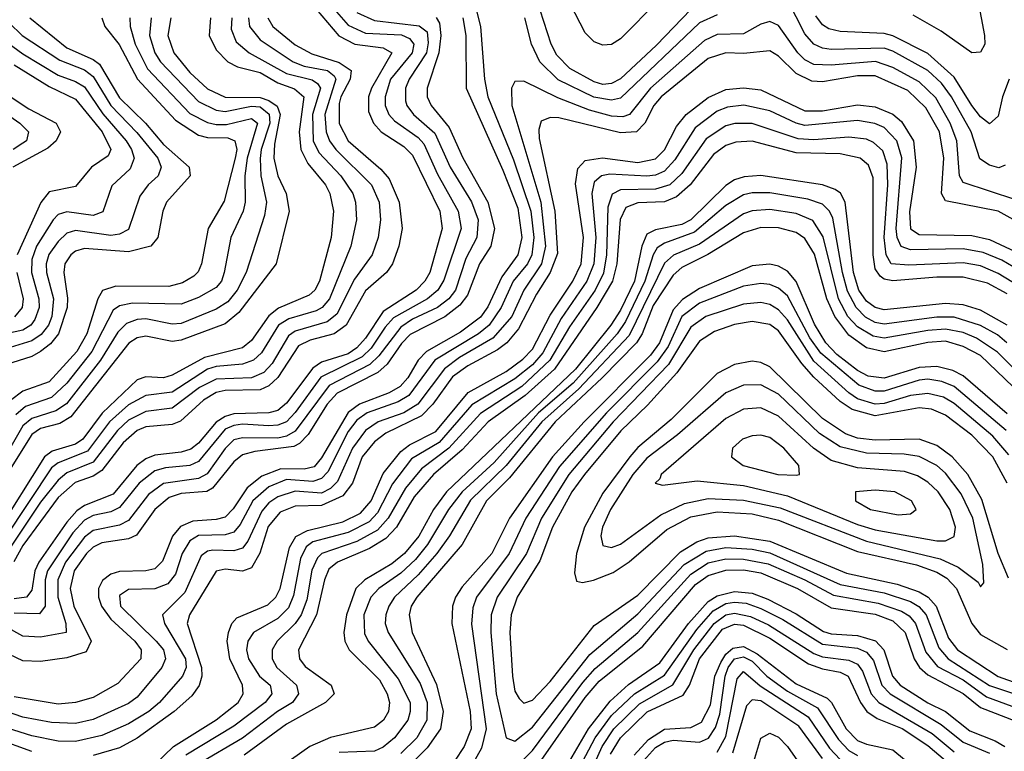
# Model space of a CAD drawing. Header units: inches. Extents: x 501365 to 657855, y 482276 to 547543.
# Tile 422 of 656: x 562643 to 564884, y 527019 to 528686. Entities that reach past the tile are written whole.
import ezdxf

# ---------------------------------------------------------------- set-up
doc = ezdxf.new("R2010")
doc.units = ezdxf.units.IN
doc.header["$MEASUREMENT"] = 0
doc.layers.add('A5562', color=7, linetype='Continuous')

msp = doc.modelspace()

# ---------------------------------------------------------------- linework, layer by layer
at = {"layer": 'A5562', "color": 5}
for points, elevation in [([(564097.6, 528730), (564010, 528642.4), (563990, 528629.7), (563970, 528627.6), (563950, 528635.6), (563930, 528655.8), (563861.1, 528790)], 2980), ([(564885.7, 528354.3), (564871.4, 528348.6), (564850, 528354.7), (564828.5, 528368.5), (564808.3, 528430), (564763.8, 528510), (564741, 528541), (564710, 528569.8), (564630, 528614.5), (564610, 528620.9), (564490, 528618), (564470, 528620.8), (564450, 528630), (564430, 528653.9), (564390, 528731.7)], 3040), ([(564823.3, 528730), (564838.7, 528650), (564839.7, 528630), (564830, 528611.8), (564810, 528610.7), (564739.9, 528659.9), (564676.1, 528696.1)], 2980), ([(563683.2, 528703.2), (563691.5, 528670), (563700.3, 528550), (563707.9, 528510), (563766.9, 528366.9), (563806.4, 528250), (563812.7, 528190), (563808.5, 528150), (563798.8, 528130), (563766.2, 528090), (563738.9, 528030), (563711.4, 527990), (563687.2, 527970), (563587.7, 527910), (563528.3, 527830), (563504.5, 527815.5), (563433.6, 527790), (563410, 527773.3), (563390, 527747.6), (563344.1, 527655.9), (563330, 527640.9), (563310, 527634.1), (563250, 527638.6), (563210, 527621.7), (563173.6, 527590), (563144.5, 527535.5), (563130, 527518.1), (563110, 527512), (563050, 527511.1), (563030, 527498.5), (563012.6, 527470), (562997.4, 527422.6), (562979.7, 527400.3), (562950, 527389), (562890, 527387.4), (562870, 527374.1), (562871.9, 527350), (562953.3, 527270), (562969.8, 527250), (562974.3, 527230), (562966, 527210), (562910, 527142.1), (562890, 527128.2), (562810, 527091.9), (562770, 527082.3), (562715, 527085), (562650, 527097), (562570, 527124.3)], 3040), ([(563410, 528702.2), (563450, 528684), (563551.8, 528671.8), (563570, 528658.4), (563572.8, 528632.8), (563568.3, 528610), (563529.1, 528550), (563521.2, 528530), (563520.7, 528500.7), (563523.5, 528490), (563539.3, 528470), (563587.6, 528427.6), (563622.5, 528350), (563671.2, 528271.2), (563686.2, 528230), (563683.4, 528190), (563658.2, 528141.8), (563634.6, 528070), (563619.8, 528050), (563593.3, 528030), (563536.4, 528003.6), (563510, 527985.7), (563460.3, 527919.7), (563439.7, 527900.3), (563347.2, 527852.8), (563270, 527748.7), (563250, 527736.9), (563230, 527732.6), (563150, 527733.6), (563130, 527728.5), (563110.7, 527709.3), (563069.1, 527650.9), (563050, 527640.8), (562970, 527629), (562935.6, 527604.4), (562890, 527544.6), (562870, 527534.2), (562810, 527521.9), (562790, 527507.1), (562746.7, 527450), (562729.2, 527410), (562729.6, 527370), (562747.8, 527310), (562748.3, 527290), (562690, 527279.5), (562650, 527281.5), (562570, 527325.1)], 2960), ([(563317.5, 528710), (563369.3, 528649.3), (563405.7, 528630), (563470, 528621.7), (563490, 528610), (563443.2, 528530), (563436.7, 528510), (563436.8, 528476.8), (563448, 528450), (563465.8, 528430), (563517.2, 528397.2), (563537, 528377), (563598.8, 528250), (563604.6, 528210), (563575.9, 528110), (563565.2, 528090), (563545.2, 528070), (563470, 528021.4), (563430, 527960.1), (563410, 527938), (563390, 527925), (563330, 527905.5), (563310, 527892), (563250, 527812.2), (563230, 527795.7), (563209.8, 527790.2), (563130, 527788.1), (563110, 527781.9), (563090, 527769.1), (563050, 527721.1), (563032.5, 527707.5), (563010, 527700.4), (562950, 527694), (562930, 527685.5), (562909.4, 527670), (562855.2, 527604.8), (562790, 527578.9), (562773.1, 527566.9), (562750, 527541.4), (562686.5, 527450), (562677.4, 527430), (562670, 527386.2), (562658.4, 527370), (562630, 527366.2)], 2920), ([(563358.4, 528710), (563390, 528673.1), (563430, 528655.2), (563511.6, 528651.6), (563530, 528642.7), (563540.1, 528630), (563535.7, 528610), (563486.6, 528550), (563474.3, 528510), (563474.8, 528490), (563482.7, 528470), (563495.6, 528455.6), (563550, 528417.4), (563562.8, 528402.8), (563593.6, 528333.6), (563641, 528250), (563647.3, 528210), (563607.9, 528092.1), (563594.6, 528070), (563570.6, 528050), (563493.5, 528006.5), (563474.3, 527985.7), (563442.8, 527937.2), (563422.4, 527917.6), (563328.2, 527871.8), (563270, 527790.9), (563250, 527770), (563230, 527761.9), (563210, 527760.5), (563150, 527764.3), (563130, 527761.7), (563110, 527752.7), (563050, 527679.3), (563030, 527670.5), (562974.8, 527665.2), (562950, 527657.8), (562914.7, 527630), (562870, 527574.2), (562850, 527564.9), (562810, 527556.4), (562790, 527545.7), (562763.3, 527516.7), (562706.1, 527430), (562700.5, 527410), (562700.5, 527350), (562687.9, 527332.1), (562630, 527334.1)], 2940), ([(564230, 528696.6), (564190, 528678.6), (564010, 528507.3), (563990, 528502.2), (563949.5, 528509.5), (563868.7, 528548.7), (563826.3, 528590), (563808, 528630), (563792.7, 528690)], 3040), ([(564170, 528709.3), (564092.1, 528627.9), (564010, 528550.8), (563990, 528540.4), (563970, 528538.3), (563950, 528544), (563894.7, 528574.7), (563865.2, 528605.2), (563852.5, 528630), (563827.7, 528707.7)], 3020), ([(564895.1, 528550), (564879.6, 528510), (564870, 528466.1), (564850, 528448.8), (564830, 528464.9), (564810, 528490.6), (564770, 528554.6), (564710, 528608.7), (564630, 528648.8), (564610, 528654.2), (564510, 528658.7), (564484.8, 528664.8), (564470, 528674.2), (564454.5, 528694.5)], 3020), ([(564910, 528275.2), (564790, 528315.3), (564781.7, 528330), (564775.7, 528410), (564760.7, 528450), (564727.8, 528507.8), (564690, 528544.4), (564630, 528577.3), (564590.7, 528590.7), (564490, 528582), (564450, 528584.1), (564430, 528594.3), (564413.9, 528610), (564370, 528672.5), (564350, 528681.8), (564330, 528675.8), (564290, 528653.8), (564230, 528651.8), (564201.2, 528638.8), (564078.7, 528530), (564030.5, 528469.5), (564015.6, 528464.4), (563990, 528466.2), (563939.8, 528479.8), (563867.5, 528507.5), (563790, 528546), (563770, 528545.3), (563762.2, 528530), (563762.8, 528490), (563829.2, 528270), (563839.8, 528170), (563830.6, 528130), (563790.2, 528070), (563762.5, 528010), (563719.8, 527960.2), (563644, 527916), (563609.7, 527890.3), (563548.9, 527810), (563517.1, 527790), (563458.7, 527770), (563429.9, 527750.1), (563400, 527710), (563366.3, 527633.7), (563350, 527617.6), (563330, 527607.2), (563270, 527611.5), (563230, 527598.6), (563210, 527585.3), (563193.5, 527566.5), (563162.2, 527497.8), (563150, 527481.7), (563130, 527476), (563082.3, 527477.7), (563070, 527475.3), (563055.5, 527464.5), (563018.8, 527381.2), (562967.7, 527330), (562972, 527310), (563020.1, 527230), (563021.5, 527210), (563013.1, 527190), (562961.2, 527130), (562936.4, 527110), (562890, 527082), (562830, 527055.1), (562770, 527041.4), (562730, 527042.6), (562670, 527054.6), (562530, 527098.3)], 3060), ([(563077.3, 528690), (563074.2, 528650), (563090, 528616.9), (563116.5, 528590), (563138.6, 528578.6), (563190, 528565.5), (563230, 528542.3), (563268.2, 528528.2), (563289.6, 528510), (563278.8, 528430), (563282.3, 528390), (563298.2, 528358.2), (563338.4, 528310), (563348.8, 528290), (563356.6, 528250), (563351.8, 528190), (563325, 528090), (563314.4, 528070), (563301.6, 528058.4), (563231.7, 528028.3), (563210, 528011.4), (563170, 527954.8), (563150, 527938.1), (563063.4, 527916.6), (562990, 527875.9), (562970, 527870.2), (562930, 527872.2), (562910, 527865.4), (562830.2, 527789.8), (562786.1, 527730), (562770, 527718.5), (562716.8, 527703.2), (562699, 527690), (562590, 527516.6)], 2820), ([(562618.7, 528678.7), (562648.6, 528650), (562733.7, 528593.7), (562790, 528571.3), (562810, 528556.8), (562850.3, 528490.3), (562909.2, 528429.2), (562957.2, 528370), (562964.8, 528350), (562957.8, 528330), (562934.9, 528310), (562915.9, 528284.1), (562890, 528207.9), (562870, 528197), (562850, 528194), (562770, 528205.3), (562750, 528199.2), (562730, 528180.5), (562709.3, 528150.7), (562703.2, 528130), (562703.8, 528110), (562719.9, 528050), (562716.1, 528010), (562708.4, 527990), (562691.5, 527968.6), (562670, 527954.4), (562591, 527930)], 2660), ([(562942.3, 528690), (562937.8, 528650), (562950.4, 528610), (562963.3, 528590), (563050, 528499.5), (563090, 528479.7), (563110, 528477), (563170, 528488.8), (563190, 528487.1), (563210.8, 528470.8), (563212, 528450), (563192, 528390), (563189.7, 528369.7), (563191.5, 528330), (563204.4, 528270), (563200.2, 528239.8), (563157.8, 528110), (563137.8, 528070), (563116.6, 528043.4), (563090, 528026.6), (563010, 527993.8), (562990, 527992.3), (562930, 528004.1), (562910, 528003), (562885.9, 527994.1), (562865.7, 527974.3), (562826.6, 527910), (562749.2, 527810.8), (562725.3, 527794.7), (562670, 527777.2), (562650, 527760.7), (562597.6, 527670)], 2760), ([(562666, 528690), (562750, 528622.1), (562810, 528595.3), (562824.2, 528584.2), (562870, 528507.8), (562928.9, 528450), (562970, 528401.4), (563028.3, 528350), (563030.4, 528330), (562976.5, 528270), (562968.2, 528250), (562956.9, 528190), (562940.8, 528170), (562890, 528156.9), (562790, 528164.9), (562770, 528158.7), (562758.7, 528150), (562745.5, 528130), (562743.1, 528110), (562751.8, 528051.8), (562750.8, 528030), (562731.2, 527970), (562712.5, 527947.5), (562690, 527930.3), (562670, 527918.9), (562610, 527899.8)], 2680), ([(563125.5, 528690), (563124.1, 528664.1), (563135.6, 528635.6), (563165.3, 528610), (563250, 528562.9), (563308.6, 528548.6), (563320.5, 528540.5), (563327.1, 528530), (563309.1, 528470), (563310.7, 528410), (563323.4, 528383.4), (563373.8, 528330), (563401.1, 528290), (563407, 528270), (563409, 528230), (563396.5, 528170), (563348, 528050), (563331.1, 528030), (563317.4, 528022.6), (563255.4, 528004.6), (563232.1, 527990), (563193.2, 527926.8), (563175, 527910), (563150, 527900.9), (563090, 527895.8), (563070, 527890), (562990, 527837.6), (562930, 527829.8), (562890, 527808.6), (562847, 527770), (562797.1, 527702.9), (562730, 527676.5), (562715.4, 527664.6), (562610, 527507)], 2840), ([(563163.3, 528690), (563165.9, 528670), (563190, 528639.6), (563264.8, 528590), (563290, 528579.7), (563343.6, 528570), (563358.1, 528558.1), (563362.1, 528550), (563337.6, 528470), (563340.4, 528430), (563347.9, 528410), (563362.3, 528390), (563443.3, 528310), (563460.6, 528270), (563463.7, 528230), (563458.3, 528190), (563445.3, 528150), (563405.1, 528094.9), (563364.8, 528015.2), (563342.8, 527997.2), (563270, 527976.3), (563254.2, 527965.8), (563217.3, 527902.7), (563198, 527882), (563170, 527870.1), (563090, 527867), (563051.9, 527848.1), (562990, 527800.7), (562930, 527793), (562890, 527773.5), (562865.4, 527750), (562810, 527677.6), (562750, 527653.6), (562730, 527636.9), (562690, 527586.8), (562611.4, 527468.6)], 2860), ([(562986.8, 528690), (562979.5, 528650), (562993.8, 528610), (563030, 528565.6), (563070, 528528.1), (563110, 528509.7), (563190, 528508.9), (563210, 528502.1), (563229, 528489), (563235.4, 528470), (563222.3, 528402.3), (563221.2, 528370), (563230.2, 528330.2), (563249.1, 528290), (563256.4, 528250), (563226.5, 528130), (563141.1, 528018.9), (563110, 527993.1), (563010, 527955.9), (562990, 527952.5), (562930, 527965), (562910, 527961.3), (562891.2, 527948.8), (562759.2, 527780.8), (562733.8, 527766.2), (562690, 527754.7), (562670, 527740.8), (562612.2, 527647.8)], 2780), ([(563590.9, 528690.9), (563598.1, 528678.1), (563601.1, 528650), (563597, 528610), (563569.8, 528530), (563569.8, 528510), (563579.2, 528490), (563620.4, 528440.4), (563651.3, 528371.3), (563708.3, 528270), (563723.7, 528210), (563714.7, 528170), (563689.3, 528130), (563661.9, 528058.1), (563644.7, 528035.3), (563610, 528008.6), (563531.5, 527968.5), (563511.6, 527948.4), (563479, 527901), (563458.1, 527881.9), (563365.3, 527834.7), (563342.9, 527810), (563299.4, 527740.6), (563279.8, 527720.2), (563266.8, 527713.2), (563177.9, 527702.1), (563150, 527694.4), (563130, 527678.9), (563081.5, 527618.5), (563068.7, 527611.3), (563010, 527606.1), (562982.8, 527597.2), (562950, 527570), (562908.3, 527511.7), (562890, 527503), (562830, 527493.8), (562810, 527484.2), (562794.4, 527470), (562766.7, 527430), (562757.2, 527390), (562765.9, 527350), (562805.7, 527270), (562794.1, 527245.9), (562750, 527231.8), (562690, 527224), (562650, 527225.6), (562619.8, 527239.8)], 2980), ([(562829.3, 528690), (562836.4, 528670), (562869.1, 528629.1), (562910.5, 528550.5), (562997.1, 528457.1), (563050, 528422.5), (563070, 528417.3), (563116.8, 528416.8), (563132.4, 528410), (563136.7, 528390), (563133.4, 528370), (563107.9, 528272.1), (563071.5, 528210), (563056.3, 528130), (563048.7, 528111.3), (563038.7, 528101.3), (563013.6, 528086.4), (562982, 528078), (562861.4, 528078.6), (562830.9, 528069.1), (562820.3, 528050), (562795.7, 527970), (562773.1, 527930), (562710, 527860.7), (562650, 527839.3), (562621.8, 527818.2)], 2720), ([(563207.4, 528690), (563218.8, 528670), (563270, 528628.5), (563308, 528608), (563370, 528588.4), (563397.4, 528570), (563395, 528550), (563373.5, 528510), (563370, 528495), (563370, 528449.6), (563390, 528409.8), (563465, 528345), (563483.3, 528323.3), (563506.6, 528270), (563513.4, 528210), (563505.8, 528170), (563491.6, 528130), (563477.5, 528110), (563430, 528068), (563385.8, 527990), (563358.8, 527970), (563304, 527956), (563277.4, 527942.6), (563230, 527870.4), (563210, 527851.6), (563190, 527842.9), (563110, 527840.9), (563090, 527836.4), (563060.7, 527819.3), (563008.8, 527771.2), (562990, 527763.9), (562930, 527758), (562910, 527750), (562878.5, 527721.5), (562830, 527658.6), (562810, 527646.3), (562768.8, 527631.2), (562730, 527597.6), (562650, 527488), (562629.1, 527450.9)], 2880), ([(563651.4, 528690), (563657.9, 528650), (563659.2, 528530), (563742.7, 528342.7), (563776.4, 528256.4), (563785.4, 528190), (563776.9, 528150), (563740, 528100), (563708.2, 528031.8), (563691.5, 528008.5), (563646.2, 527973.8), (563568.3, 527930), (563549.7, 527910.3), (563526.2, 527870), (563508.4, 527850), (563484, 527836), (563416.2, 527810), (563390, 527791.1), (563330, 527687.8), (563312.6, 527667.4), (563290, 527661.9), (563237.4, 527662.6), (563194.2, 527645.8), (563160.3, 527619.7), (563128.2, 527571.8), (563110, 527552.5), (563090, 527547.1), (563036.4, 527543.6), (563008.7, 527531.3), (562990.7, 527509.3), (562967.4, 527452.6), (562950, 527435.1), (562929.8, 527430.2), (562870, 527428.9), (562850, 527422.6), (562831.5, 527408.5), (562822.4, 527390), (562821.9, 527370), (562828.7, 527350), (562850, 527320.3), (562904.9, 527270), (562919.1, 527250), (562918.6, 527230), (562866.3, 527173.7), (562810, 527141.5), (562770, 527130.2), (562730, 527126.4), (562630, 527142.9)], 3020), ([(562893.5, 528690), (562893.8, 528670), (562905.4, 528630), (562933.6, 528573.6), (563030, 528471.9), (563070, 528451.3), (563090, 528446.8), (563113.1, 528446.9), (563170, 528460.8), (563184.3, 528450), (563160.8, 528370), (563155.5, 528330), (563156.2, 528270), (563151.6, 528250), (563123, 528190), (563108.4, 528110), (563101.9, 528090), (563090, 528076), (563050, 528053), (563010, 528037.5), (562899.6, 528040.4), (562870, 528034.3), (562855.7, 528024.3), (562806.6, 527930), (562750, 527857.8), (562715, 527825), (562655.6, 527804.4), (562634.1, 527785.9)], 2740), ([(562592.1, 528650), (562650, 528608.1), (562730, 528559.5), (562770, 528545.3), (562790, 528532.8), (562831.6, 528471.6), (562884.7, 528410), (562897.4, 528390), (562903, 528370), (562894.3, 528345.7), (562852.7, 528307.3), (562831.9, 528248.1), (562810, 528239.8), (562750, 528247.9), (562730, 528241.8), (562718.8, 528230), (562680.8, 528170), (562670, 528139.3), (562669.5, 528110), (562686.5, 528050), (562687.1, 528030), (562677.4, 528002.6), (562667.8, 527990), (562650, 527978.8), (562590, 527965.7)], 2640), ([(564950, 528204.9), (564869.7, 528249.7), (564750, 528273.1), (564741, 528290), (564746.5, 528370), (564736.4, 528430), (564705.4, 528485.4), (564664.6, 528524.6), (564590, 528557.8), (564550, 528558.2), (564470, 528544.2), (564445.8, 528545.8), (564410, 528563.3), (564370, 528602.8), (564350, 528615.2), (564290, 528608.6), (564250, 528610), (564210, 528597.6), (564102.7, 528510), (564085.8, 528490), (564065.6, 528450), (564046.6, 528430), (564010, 528428.1), (563870, 528462.2), (563850, 528462.7), (563830, 528454.9), (563824.1, 528435.9), (563825, 528415), (563860.6, 528250), (563866.5, 528153.5), (563850.3, 528110), (563819.2, 528060.8), (563778.2, 527981.8), (563751.6, 527950), (563730, 527933.4), (563662.6, 527897.4), (563628.1, 527871.9), (563583.1, 527810), (563557, 527783), (563475.9, 527744.1), (563450, 527724.1), (563422.4, 527690), (563400, 527630), (563378.5, 527601.5), (563330, 527579.2), (563270, 527577.9), (563235.8, 527564.2), (563208.5, 527531.5), (563189.2, 527470.8), (563170, 527437.4), (563150, 527429.4), (563110, 527434), (563090, 527429.2), (563029.2, 527330), (563024.1, 527310), (563056.5, 527210), (563056.9, 527190), (563050.9, 527169.1), (563034.3, 527145.7), (562994.3, 527110), (562910, 527049), (562870, 527026.9), (562810, 527009.8)], 3080), ([(562490, 528597.6), (562663.1, 528483.1), (562725.9, 528450), (562735.7, 528430), (562725.8, 528410), (562706.7, 528393.3), (562626.9, 528350)], 2580), ([(562630, 528582.8), (562710, 528534), (562770, 528504.8), (562830.4, 528430), (562850.1, 528390), (562844.4, 528375.6), (562805.9, 528350), (562770, 528305.5), (562710, 528293.5), (562690.6, 528269.4), (562637, 528150)], 2620), ([(562470.4, 528570.4), (562643.2, 528450), (562662.6, 528430), (562657.9, 528410), (562650, 528404.3), (562627.6, 528390)], 2560), ([(562930, 526969.1), (562992.8, 527030), (563090, 527091), (563140.1, 527130), (563151.3, 527150), (563150.1, 527170), (563120.9, 527230), (563115.2, 527270), (563117.9, 527290), (563125.8, 527310), (563137.1, 527322.9), (563207.4, 527352.6), (563225.9, 527370), (563235.4, 527390), (563256.5, 527483.5), (563271.3, 527508.7), (563297.6, 527522.4), (563378.1, 527541.9), (563418.6, 527561.4), (563443, 527590), (563470, 527651.9), (563510, 527702.1), (563530, 527717.6), (563590, 527747.8), (563663.8, 527836.2), (563750, 527884.4), (563787.9, 527912.1), (563810, 527935.4), (563850, 528012.6), (563901.8, 528090), (563920.5, 528130), (563926.1, 528190), (563908, 528312), (563913.4, 528346.6), (563930, 528365.4), (563969.1, 528370.9), (564050, 528360.6), (564090, 528368.8), (564110.3, 528389.7), (564137.7, 528442.3), (564159.4, 528470), (564210, 528508.9), (564250, 528526.5), (564290, 528530.8), (564330, 528526), (564430, 528478.3), (564470, 528478.4), (564550, 528491.7), (564590, 528487.7), (564630, 528470.4), (564650, 528454.1), (564677.3, 528410), (564683.1, 528350), (564668.1, 528248.1), (564670, 528209.3), (564690, 528196.4), (564810, 528194.4), (564850, 528184.8), (564910, 528156.7)], 3120), ([(564930, 528107.8), (564878, 528138), (564835.8, 528155.8), (564790, 528163.9), (564670, 528161.7), (564649.4, 528169.4), (564639.8, 528190), (564637.6, 528210), (564650.8, 528370.8), (564639.1, 528410), (564610, 528440), (564589.5, 528449.5), (564550, 528456.1), (564430, 528445), (564409.9, 528450), (564350, 528478), (564290.9, 528490.9), (564253.4, 528486.6), (564230, 528477.5), (564180.2, 528439.8), (564133.7, 528366.3), (564110, 528340.8), (564090, 528331.7), (564070, 528329.5), (563986.1, 528333.9), (563967.1, 528330), (563950, 528315.4), (563944.7, 528290), (563953.9, 528190), (563949.5, 528130), (563933.6, 528090), (563875.2, 528004.8), (563833.4, 527926.6), (563810, 527899.8), (563770, 527867.4), (563671.8, 527808.2), (563597.2, 527722.8), (563534.4, 527685.6), (563491.5, 527628.5), (563457.4, 527562.6), (563438.2, 527541.8), (563390, 527517.5), (563310, 527496.5), (563294.9, 527485.1), (563281.7, 527458.3), (563266, 527374), (563254.2, 527345.8), (563230, 527321.7), (563175.2, 527290), (563161.7, 527270), (563158.9, 527250), (563163.3, 527230), (563188.7, 527190), (563212.6, 527170), (563216.5, 527150), (563201.5, 527130), (563130, 527076.7), (563020.5, 527010)], 3140), ([(564931.7, 528070), (564870, 528107.6), (564830, 528124.8), (564790, 528131.6), (564666.4, 528126.4), (564626.6, 528130), (564614.6, 528150), (564610.7, 528190), (564618.4, 528310), (564617, 528357), (564607.2, 528387.2), (564586.3, 528406.3), (564570, 528413.4), (564530, 528418.5), (564450, 528412.2), (564414.7, 528414.7), (564310, 528449.2), (564270.6, 528449.4), (564250, 528443.7), (564205.4, 528414.6), (564150, 528335.6), (564122.6, 528310), (564090, 528299.4), (564010, 528298.2), (563991.3, 528288.7), (563981.6, 528258.4), (563978.6, 528150), (563971.5, 528108.5), (563952.6, 528070), (563893.9, 527986.1), (563849.7, 527910), (563785.9, 527850), (563691.3, 527788.7), (563619.6, 527710), (563557.5, 527662.5), (563521.1, 527618.9), (563481.3, 527550), (563457.1, 527522.9), (563410, 527497.1), (563330.1, 527470), (563320.4, 527459.6), (563307.9, 527432.1), (563295.9, 527364.1), (563283.7, 527330), (563269.8, 527310.2), (563229, 527270), (563217.2, 527250), (563217.6, 527230), (563228.2, 527210), (563273.1, 527170), (563277.6, 527150), (563263.8, 527130), (563229.8, 527110), (563150, 527049.3), (563049, 526990)], 3160), ([(564890, 528061.6), (564845.5, 528085.5), (564790, 528099.5), (564730, 528099.4), (564630, 528090.8), (564610, 528094.4), (564601.3, 528101.3), (564590, 528118.3), (564585.5, 528150), (564585.5, 528325.5), (564574.6, 528354.5), (564555.8, 528370), (564510, 528380.6), (564410, 528382.4), (564310, 528409.4), (564272.9, 528407.1), (564250, 528399.4), (564221.6, 528378.4), (564168.6, 528310), (564137.8, 528282.2), (564110, 528271.1), (564050, 528268.9), (564022.3, 528257.7), (564009.2, 528230.8), (564002.1, 528130), (563992.1, 528090), (563956.7, 528030), (563860.3, 527890), (563793.4, 527830), (563709.1, 527770), (563650, 527705.8), (563584.4, 527650), (563540.8, 527599.2), (563500, 527530), (563476, 527504), (563438.6, 527481.4), (563365.8, 527450), (563346.2, 527433.8), (563336.1, 527410), (563318.1, 527330), (563277.3, 527250), (563279.9, 527230), (563292.5, 527212.5), (563351.5, 527170), (563358.3, 527150), (563338.9, 527130), (563250, 527080.6), (563153.6, 527010)], 3180), ([(564890, 527989.8), (564830, 528024.2), (564790, 528036), (564750, 528039.2), (564610, 528024.5), (564590, 528030.1), (564570, 528044.7), (564553, 528070), (564540.9, 528110), (564521.3, 528270), (564510.7, 528290.7), (564499.2, 528299.2), (564469.8, 528309.8), (564330, 528330.7), (564291.8, 528328.2), (564270, 528320.9), (564250, 528308.1), (564170, 528229.8), (564150, 528219.4), (564090, 528207.1), (564070, 528197.1), (564058.6, 528170), (564041.9, 528090), (564010, 528024.2), (563988.2, 527990), (563908, 527890), (563614.3, 527610), (563584.3, 527570), (563551, 527509), (563518.6, 527470), (563490, 527446.5), (563428.6, 527410), (563407.6, 527390), (563386.4, 527330), (563380.7, 527290), (563382.7, 527270), (563392.7, 527250), (563461.6, 527181.6), (563479.4, 527150), (563484.6, 527130), (563481.9, 527110), (563470.4, 527090), (563450, 527073.9), (563350.5, 527050.5), (563303.3, 527030), (563201.7, 526958.3)], 3220), ([(564889.7, 527950), (564868.1, 527968.1), (564830, 527989.5), (564770, 528007.9), (564730, 528008.1), (564610, 527992.2), (564590, 527996.2), (564568.2, 528008.2), (564546.3, 528030), (564527.2, 528067.2), (564515.3, 528110), (564493.4, 528233.4), (564485.6, 528250), (564470, 528265.4), (564437, 528277), (564350, 528291.3), (564310, 528291.5), (564290, 528286.6), (564250, 528262.3), (564178.4, 528201.6), (564110, 528176.6), (564093.8, 528166.2), (564084.3, 528150), (564065.8, 528090), (564021.8, 527998.2), (564003, 527970), (563902.3, 527857.7), (563823.9, 527790), (563722.8, 527677.2), (563649.5, 527610), (563618.6, 527570), (563570.7, 527490), (563543.7, 527456.3), (563510, 527425.2), (563460.5, 527390), (563442.1, 527370), (563426.2, 527330), (563427.4, 527287.4), (563435.9, 527270), (563504.3, 527184.3), (563531.1, 527130), (563531.8, 527110), (563525.9, 527090), (563495.9, 527050), (563470, 527028.7), (563450, 527019.8), (563370, 527016.6)], 3240), ([(564998.8, 527798.8), (564868.5, 527928.5), (564820.2, 527960.2), (564790, 527973), (564750, 527980.6), (564710, 527977.8), (564610, 527960), (564585.1, 527965.1), (564550, 527985.8), (564528, 528010), (564506.6, 528050), (564471.2, 528191.2), (564448, 528228), (564410, 528244.1), (564350, 528253.3), (564310, 528250.4), (564290, 528243.7), (564190, 528174.3), (564130.8, 528149.2), (564110, 528131), (564030, 527966.7), (563915, 527845), (563831.4, 527770), (563749.7, 527670), (563668.8, 527591.2), (563621, 527510), (563591.8, 527470), (563550, 527421), (563496, 527370), (563482.7, 527350), (563475.7, 527330), (563474.9, 527310), (563481.7, 527290), (563553.9, 527173.9), (563570.5, 527130), (563569.4, 527090), (563546.5, 527050), (563510, 527014.1)], 3260), ([(564978.3, 527778.3), (564830, 527920.7), (564790, 527941.7), (564750, 527953.1), (564710, 527950.6), (564610, 527929.2), (564570, 527938), (564530, 527967.2), (564497.9, 528010), (564480, 528050), (564451.9, 528151.9), (564430, 528187), (564410, 528200.9), (564370, 528211.8), (564330, 528212.4), (564290, 528200.6), (564209.2, 528150.8), (564150, 528121.1), (564130, 528104.2), (564084.9, 528035.1), (564059.2, 527970), (564046.3, 527950), (563968.7, 527870), (563861.7, 527770), (563757.6, 527642.4), (563705.4, 527590), (563649.6, 527490.4), (563546.4, 527370), (563533.8, 527350), (563529, 527330), (563535.7, 527290), (563591.7, 527171.7), (563606.4, 527110), (563600.8, 527070), (563570, 527027), (563481.4, 526938.6)], 3280), ([(564890, 527788), (564790, 527874.7), (564767, 527887), (564730, 527896), (564690, 527893.3), (564610, 527869.4), (564574, 527874), (564550, 527886.7), (564503, 527923), (564477.9, 527950), (564452.1, 527992.1), (564410, 528089.6), (564390, 528112.9), (564370, 528124.2), (564350, 528128.6), (564310, 528125.2), (564190, 528073.3), (564151.7, 528048.3), (564130, 528025.2), (564098.7, 527950), (564078.4, 527921.6), (563927.4, 527770), (563855.2, 527690), (563757.2, 527550), (563717.4, 527470), (563650, 527393.8), (563634.7, 527370), (563628, 527350), (563626.6, 527310), (563668.4, 527110), (563670.2, 527070), (563654.5, 527030), (563588.3, 526930)], 3320), ([(562636.5, 528110), (562650.2, 528050), (562648.1, 528030), (562631.2, 528008.8)], 2620), ([(564888.4, 527750), (564770, 527850.1), (564741.9, 527861.9), (564710, 527866.8), (564690, 527864.8), (564610, 527839.8), (564590, 527839.3), (564553, 527853), (564466.1, 527926.1), (564441.4, 527961.4), (564390, 528056.7), (564370, 528074.5), (564350, 528082.8), (564330, 528085.1), (564290, 528078.4), (564190, 528040.1), (564150, 528009.7), (564118.8, 527941.2), (564093.9, 527906.1), (563978.4, 527790), (563871.7, 527668.3), (563794.9, 527550), (563756.7, 527470), (563682.1, 527370), (563674, 527346), (563671.4, 527308.6), (563704.2, 527070), (563693.8, 527026.2), (563651.7, 526950)], 3340), ([(564894.3, 527694.3), (564857.4, 527737.4), (564770, 527811.5), (564745.6, 527825.6), (564710, 527834.6), (564670, 527830), (564610, 527811.4), (564590, 527810.1), (564550, 527822.2), (564530, 527835.4), (564450, 527907.8), (564390, 528002.4), (564370, 528025.1), (564350, 528037), (564330, 528041.2), (564290, 528037.9), (564204.2, 528010), (564170, 527985.7), (564119.6, 527900.4), (563993.8, 527770), (563892.3, 527650), (563830.2, 527550), (563796.6, 527470), (563729.4, 527370), (563715.9, 527330), (563715.1, 527290), (563727.1, 527150), (563750.1, 527050.1), (563770, 527042), (563810, 527074), (563940.7, 527239.3), (564050, 527332.5), (564155, 527445), (564204.9, 527475.1), (564250, 527483.5), (564310, 527480), (564350, 527471.3), (564510, 527399.4), (564610, 527380), (564670, 527360.4), (564689, 527349), (564705.8, 527330), (564734.6, 527254.6), (564756.3, 527230), (564850, 527169.1), (564930, 527142.4)], 3360), ([(564890.3, 527630), (564857.4, 527690), (564810, 527739.3), (564750, 527785.2), (564718.4, 527798.4), (564690, 527801.9), (564590, 527783), (564537.7, 527797.7), (564510, 527815.9), (564450, 527871.2), (564422.6, 527902.6), (564370, 527977.2), (564350, 527991.7), (564310, 527998.6), (564270, 527991.4), (564224.4, 527975.6), (564190, 527953.7), (564138.4, 527881.6), (564072, 527808), (564010.6, 527749.4), (563927.9, 527650), (563899.5, 527610), (563855.3, 527530), (563826.6, 527453.4), (563775.3, 527370), (563761.6, 527330), (563758, 527290), (563764.1, 527190), (563770, 527156.2), (563779.6, 527139.6), (563790, 527128.8), (563810, 527135.8), (563850, 527178.5), (563950, 527305.5), (564050, 527374.7), (564146.5, 527473.5), (564183.8, 527496.2), (564210, 527505.4), (564270, 527509.8), (564350, 527497.7), (564524.6, 527424.6), (564639.6, 527399.6), (564690, 527382.4), (564710.2, 527370.2), (564728.4, 527350), (564757, 527277), (564777.2, 527250), (564870, 527189.4), (564970, 527153.8)], 3380), ([(564893.6, 527413.6), (564869.8, 527469.8), (564832.7, 527592.6), (564800.9, 527650), (564765, 527690), (564730, 527715.6), (564690.1, 527730.1), (564590, 527727.8), (564550, 527732.7), (564522.1, 527742.1), (564470, 527777.5), (564350, 527894.9), (564330, 527904.6), (564310, 527907.9), (564270, 527900.2), (564230, 527879.5), (564125.2, 527774.8), (564050, 527711.1), (564031.2, 527690), (563970, 527607), (563928.1, 527530), (563910.3, 527470), (563905.5, 527425.5), (563910, 527406.7), (563924, 527404), (563948.7, 527408.7), (563993.5, 527426.5), (564030, 527450.8), (564115.7, 527524.3), (564170, 527553.4), (564230, 527565), (564310, 527560), (564370, 527545.8), (564550, 527474.6), (564684, 527444), (564730, 527427.5), (564753.2, 527413.2), (564775.3, 527390), (564810, 527310), (564830, 527285.6), (564890, 527250.7)], 3420), ([(563730, 526939.8), (563810, 527021.3), (563924.2, 527175.8), (563952.6, 527207.4), (564050, 527289.6), (564170, 527423), (564210, 527448.4), (564250, 527457.6), (564290, 527457.2), (564346.4, 527446.4), (564429.8, 527409.8), (564494.8, 527374.8), (564596.6, 527356.6), (564650, 527338.4), (564667.5, 527327.5), (564682, 527310), (564705.2, 527245.2), (564732, 527212), (564790, 527181.6), (564843.3, 527143.3), (564930, 527111.5)], 3340), ([(563830, 526998.1), (563930, 527141.4), (563961.4, 527178.6), (564061, 527259), (564181.2, 527398.8), (564210, 527419.4), (564250, 527431.8), (564290, 527432.4), (564330, 527425.5), (564412.9, 527390), (564490, 527345.8), (564590, 527331.4), (564630, 527316.3), (564658, 527290), (564678.3, 527230), (564690.9, 527210), (564710, 527193.5), (564790, 527151.1), (564830, 527119.1), (564910, 527087.9)], 3320), ([(563878.9, 526970), (563937.2, 527070), (563986.9, 527133.1), (564028.8, 527171.2), (564099.5, 527220.5), (564165.2, 527310), (564210, 527360.3), (564230, 527373.5), (564270, 527383.5), (564310, 527379.2), (564345.7, 527365.7), (564410, 527332.4), (564472.2, 527292.2), (564490, 527286.5), (564550, 527283.1), (564590.6, 527270.5), (564609.6, 527250), (564629.3, 527190), (564646.8, 527170), (564710, 527129.4), (564750.1, 527110), (564805.6, 527065.6), (564863.1, 527043.1), (564884.7, 527030)], 3280), ([(563903.3, 526956.7), (563952.3, 527050), (563990, 527100.4), (564042.3, 527150), (564110, 527192.6), (564183.7, 527296.3), (564221.1, 527338.9), (564250, 527355.7), (564270, 527359), (564296.3, 527356.3), (564330, 527344.7), (564379.4, 527319.4), (564470, 527263.1), (564550, 527253.8), (564570, 527245.3), (564585.8, 527225.8), (564604.8, 527170), (564623.7, 527150), (564740.4, 527080.4), (564790, 527040), (564850, 527014.7)], 3260), ([(563932.7, 526950), (563968.3, 527030), (563995.4, 527070), (564053.1, 527126.9), (564129.2, 527170.8), (564177.3, 527250), (564223.2, 527310), (564250, 527330), (564270, 527334.2), (564306.4, 527326.4), (564347.4, 527307.4), (564450, 527242.1), (564470, 527234.5), (564530, 527226.9), (564550, 527217.9), (564561.4, 527201.4), (564581, 527150), (564598.2, 527130), (564719.8, 527059.8), (564770, 527018.3)], 3240), ([(563987.1, 527012.9), (564010.1, 527050), (564071.2, 527108.8), (564153.2, 527146.8), (564167.4, 527170), (564190, 527230), (564242.4, 527297.6), (564270, 527309), (564290, 527306.3), (564350, 527277), (564438.2, 527218.2), (564470, 527206.7), (564510, 527199.6), (564528.8, 527190), (564556.6, 527130), (564570.6, 527110), (564594.2, 527094.2), (564651.3, 527071.3), (564710, 527032.5), (564750, 526998)], 3220), ([(564041.4, 527010), (564073.8, 527046.2), (564110, 527069.4), (564170, 527073.6), (564194.5, 527085.5), (564214.9, 527125.1), (564225.2, 527190), (564238.4, 527221.6), (564250, 527240.3), (564265.7, 527254.3), (564290, 527258.2), (564321.2, 527241.2), (564410, 527173.1), (564480.4, 527140.4), (564490.3, 527130.3), (564523.7, 527070), (564550, 527044.1), (564570, 527035.4), (564630, 527022.5), (564710, 526956.5)], 3180), ([(564062.5, 526997.5), (564090, 527028), (564110, 527040.1), (564130, 527044.8), (564190, 527040.2), (564210.7, 527049.3), (564226.5, 527073.5), (564236.3, 527103.7), (564248.5, 527190), (564255.2, 527210), (564270, 527229.9), (564290, 527234.7), (564310, 527224.1), (564343, 527190), (564390, 527155.8), (564458.4, 527118.4), (564506.2, 527046.2), (564530, 527021.3), (564550, 527009.9)], 3160), ([(564230, 527016.9), (564250, 527052.5), (564276, 527184), (564290, 527201.2), (564328.2, 527168.2), (564437.3, 527097.3), (564486.1, 527026.1), (564510, 527000.2)], 3140), ([(564470, 527002.6), (564416.4, 527076.4), (564330, 527134.4), (564310, 527136.7), (564297, 527123), (564265.2, 527014.8)], 3120), ([(564311.5, 526988.5), (564330, 527049), (564350, 527060.8), (564370, 527051.3), (564390, 527029.7), (564439.6, 526959.6)], 3080), ([(562670, 527018.6), (562590, 527047.8)], 3080)]:
    msp.add_lwpolyline(points, dxfattribs=dict(at, elevation=elevation))
for points, elevation in [([(564330, 527854.2), (564290, 527853.6), (564250, 527835.9), (564139.6, 527740.4), (564070, 527687), (564038.5, 527650), (563987.1, 527570), (563969.1, 527530), (563965.8, 527510), (563970, 527487.7), (563990, 527483.7), (564010, 527491.2), (564102.2, 527557.8), (564156.2, 527583.8), (564210, 527595.4), (564290, 527591.4), (564373.7, 527573.7), (564570, 527497.7), (564737.9, 527457.9), (564778.7, 527438.7), (564824.6, 527404.6), (564830, 527394), (564837, 527403), (564835, 527445), (564812.3, 527550), (564785.4, 527605.4), (564750, 527652.9), (564730, 527670.2), (564690, 527690.6), (564655.8, 527695.8), (564570, 527698), (564510, 527712.5), (564463, 527743), (564370, 527832.7)], 3440), ([(564330, 527801.6), (564290, 527798.2), (564250, 527777.4), (564102.5, 527650), (564099.8, 527640.2), (564089.4, 527630), (564105.6, 527625.6), (564184.6, 527635.4), (564290, 527624.4), (564390, 527601.3), (564550, 527535.9), (564590, 527523.8), (564730, 527498.6), (564750, 527498.3), (564770, 527508.4), (564773.1, 527530), (564760, 527570), (564733.2, 527610), (564710, 527632.6), (564686.6, 527646.6), (564656.5, 527656.5), (564550, 527665.1), (564490, 527681.8), (564449.4, 527709.4), (564370, 527782.6)], 3460), ([(564330, 527739.3), (564310, 527737.9), (564288, 527730), (564265.4, 527710), (564262.8, 527690), (564289.3, 527670), (564368.7, 527650), (564410, 527648.2), (564417.6, 527650), (564415.9, 527670), (564382.3, 527710), (564350, 527733.9)], 3480), ([(564590, 527614.2), (564545.5, 527610), (564545, 527590), (564579.2, 527570), (564642.2, 527557.8), (564670, 527559.8), (564683.5, 527570), (564672.9, 527590), (564634.8, 527610)], 3480)]:
    msp.add_lwpolyline(points, close=True, dxfattribs=dict(at, elevation=elevation))

doc.saveas('drawing.dxf')
